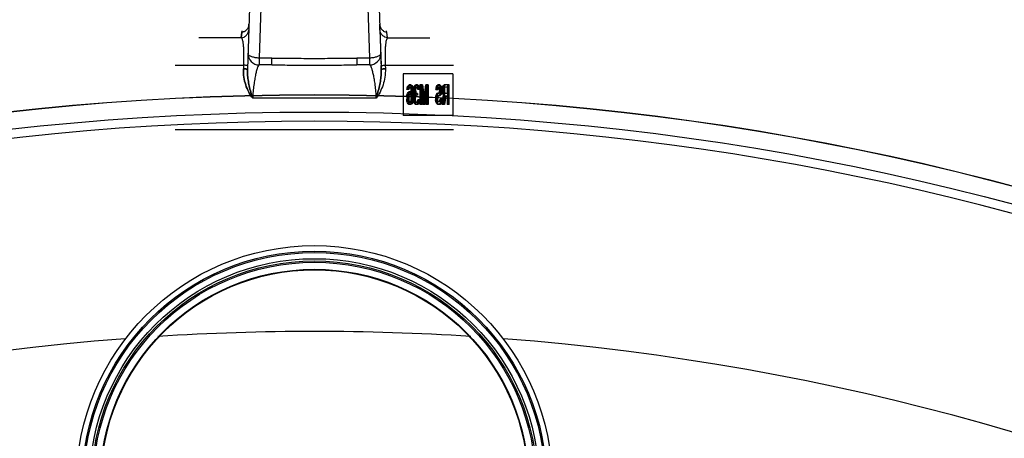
# Model space of a CAD drawing. Header units: millimetres. Extents: x 0 to 297, y 0 to 210.
# Tile 434 of 438: x 240.862 to 242.986, y 159.91 to 160.813. Entities that reach past the tile are written whole.
import ezdxf

# ---------------------------------------------------------------- set-up
doc = ezdxf.new("R2010")
doc.units = ezdxf.units.MM
doc.header["$LTSCALE"] = 16.335
doc.layers.get('0').update_dxf_attribs({"linetype": 'CONTINUOUS'})
doc.layers.add('001-M31079-X02', color=7, linetype='CONTINUOUS')
doc.layers.add('AXES_REF', color=7, linetype='CONTINUOUS')

msp = doc.modelspace()

# ---------------------------------------------------------------- linework, layer by layer
at = {"color": 7, "linetype": 'Continuous'}
for centre, radius in [((241.4979, 154.834), 5.8175), ((241.4979, 154.834), 5.817), ((241.4979, 154.834), 5.7797), ((241.4979, 159.8128), 0.513), ((241.4979, 159.8128), 0.501), ((241.4979, 159.8128), 0.4848), ((241.4979, 159.8128), 0.48), ((241.4979, 159.8128), 0.477), ((241.4979, 159.8128), 0.462), ((241.4979, 159.8128), 0.4608)]:
    msp.add_circle(centre, radius, dxfattribs=at)
at = {"color": 9, "linetype": 'Continuous'}
msp.add_circle((241.4979, 159.8128), 0.498, dxfattribs=at)
at = {"color": 7, "linetype": 'Continuous'}
msp.add_arc((241.4979, 154.834), 5.76, 278.27713, 261.72287, dxfattribs=at)
at = {"layer": '001-M31079-X02', "color": 9, "linetype": 'Continuous'}
for p, q in [((241.3829, 161.5936), (241.3536, 160.7063)), ((241.3899, 161.069), (241.3787, 160.7302)), ((241.6059, 161.069), (241.6171, 160.7302)), ((241.3568, 160.803), (241.3572, 160.8029)), ((241.639, 160.803), (241.6387, 160.8029)), ((241.3402, 160.774), (241.3413, 160.7858)), ((241.3413, 160.7858), (241.3402, 160.774)), ((241.3413, 160.7858), (241.3424, 160.7888)), ((241.3413, 160.7858), (241.3424, 160.7888)), ((241.6545, 160.7858), (241.6535, 160.7888)), ((241.6545, 160.7858), (241.6535, 160.7888)), ((241.6556, 160.774), (241.6545, 160.7858)), ((241.3402, 160.774), (241.2485, 160.774)), ((241.6556, 160.774), (241.7473, 160.774)), ((241.3787, 160.7302), (241.3787, 160.7154)), ((241.4062, 160.7302), (241.3787, 160.7302)), ((241.4062, 160.7154), (241.4062, 160.7302)), ((241.5896, 160.7302), (241.5896, 160.7154)), ((241.6171, 160.7302), (241.5896, 160.7302)), ((241.6171, 160.7302), (241.6171, 160.7154)), ((241.1979, 160.7147), (241.345, 160.7147)), ((241.4062, 160.7154), (241.3787, 160.7154)), ((241.6171, 160.7154), (241.5896, 160.7154)), ((241.6508, 160.7147), (241.7979, 160.7147)), ((241.6309, 160.6434), (241.3649, 160.6434))]:
    msp.add_line(p, q, dxfattribs=at)
at = {"layer": '001-M31079-X02', "color": 7, "linetype": 'Continuous'}
for p, q in [((241.6128, 161.5964), (241.6422, 160.7063)), ((241.6394, 160.7912), (241.639, 160.803)), ((241.6394, 160.7912), (241.642, 160.7141)), ((241.6411, 160.7402), (241.6422, 160.7062)), ((241.6422, 160.7063), (241.642, 160.7141)), ((241.6422, 160.7063), (241.642, 160.7141))]:
    msp.add_line(p, q, dxfattribs=at)
at = {"layer": '001-M31079-X02', "color": 6, "linetype": 'Continuous'}
for p, q in [((241.345, 160.7147), (241.3448, 160.7069)), ((241.6508, 160.7147), (241.651, 160.7069)), ((241.6891, 160.696), (241.6891, 160.606)), ((241.7969, 160.696), (241.6891, 160.696)), ((241.7969, 160.696), (241.7969, 160.606)), ((241.6977, 160.6624), (241.698, 160.6651)), ((241.7019, 160.6624), (241.6977, 160.6624)), ((241.6977, 160.6508), (241.6986, 160.6535)), ((241.698, 160.6651), (241.6989, 160.6687)), ((241.7026, 160.6651), (241.698, 160.6651)), ((241.6986, 160.6535), (241.7002, 160.6562)), ((241.6986, 160.6535), (241.7013, 160.6535)), ((241.6989, 160.6687), (241.7006, 160.6714)), ((241.7016, 160.6687), (241.6989, 160.6687)), ((241.6999, 160.6651), (241.6993, 160.6624)), ((241.7009, 160.6669), (241.6999, 160.6651)), ((241.7002, 160.6562), (241.7019, 160.6571)), ((241.7029, 160.6562), (241.7002, 160.6562)), ((241.7003, 160.6624), (241.7006, 160.6651)), ((241.7003, 160.6508), (241.7013, 160.6535)), ((241.7006, 160.6714), (241.7022, 160.6723)), ((241.7032, 160.6714), (241.7006, 160.6714)), ((241.7006, 160.6651), (241.7016, 160.6687)), ((241.7019, 160.6678), (241.7009, 160.6669)), ((241.7035, 160.6669), (241.7009, 160.6669)), ((241.7013, 160.6535), (241.7029, 160.6562)), ((241.7016, 160.6687), (241.7032, 160.6714)), ((241.7065, 160.6678), (241.7019, 160.6678)), ((241.7026, 160.6651), (241.7019, 160.6624)), ((241.7061, 160.6571), (241.7019, 160.6571)), ((241.7061, 160.6723), (241.7022, 160.6723)), ((241.7035, 160.6669), (241.7026, 160.6651)), ((241.7029, 160.6562), (241.7045, 160.6571)), ((241.7032, 160.6714), (241.7048, 160.6723)), ((241.7035, 160.6723), (241.7051, 160.6714)), ((241.7045, 160.6678), (241.7035, 160.6669)), ((241.7035, 160.6571), (241.7051, 160.6562)), ((241.7048, 160.6669), (241.7038, 160.6678)), ((241.7057, 160.6651), (241.7048, 160.6669)), ((241.7074, 160.6669), (241.7048, 160.6669)), ((241.7051, 160.6714), (241.7067, 160.6687)), ((241.7078, 160.6714), (241.7051, 160.6714)), ((241.7051, 160.6562), (241.707, 160.6526)), ((241.7078, 160.6562), (241.7051, 160.6562)), ((241.7064, 160.6624), (241.7057, 160.6651)), ((241.7103, 160.6651), (241.7057, 160.6651)), ((241.7061, 160.6723), (241.7078, 160.6714)), ((241.7061, 160.6571), (241.7078, 160.6562)), ((241.7067, 160.6598), (241.7064, 160.6624)), ((241.709, 160.6624), (241.7064, 160.6624)), ((241.7074, 160.6669), (241.7065, 160.6678)), ((241.7067, 160.6687), (241.7077, 160.6651)), ((241.7094, 160.6687), (241.7067, 160.6687)), ((241.707, 160.6544), (241.7067, 160.6598)), ((241.7094, 160.6598), (241.7067, 160.6598)), ((241.707, 160.6544), (241.707, 160.6526)), ((241.7113, 160.6544), (241.707, 160.6544)), ((241.7084, 160.6651), (241.7074, 160.6669)), ((241.7077, 160.6651), (241.7083, 160.6607)), ((241.7078, 160.6714), (241.7094, 160.6687)), ((241.7078, 160.6562), (241.7097, 160.6526)), ((241.7083, 160.6607), (241.7086, 160.6544)), ((241.711, 160.6607), (241.7083, 160.6607)), ((241.709, 160.6624), (241.7084, 160.6651)), ((241.7086, 160.6482), (241.7086, 160.6544)), ((241.7094, 160.6598), (241.709, 160.6624)), ((241.7094, 160.6687), (241.7103, 160.6651)), ((241.7097, 160.6544), (241.7094, 160.6598)), ((241.7097, 160.6526), (241.7097, 160.6544)), ((241.7103, 160.6651), (241.711, 160.6607)), ((241.711, 160.6607), (241.7113, 160.6544)), ((241.7113, 160.6544), (241.7113, 160.6482)), ((241.7116, 160.6624), (241.7119, 160.666)), ((241.7116, 160.6624), (241.7116, 160.6607)), ((241.7158, 160.6624), (241.7116, 160.6624)), ((241.7119, 160.6571), (241.7116, 160.6607)), ((241.7158, 160.6607), (241.7116, 160.6607)), ((241.7119, 160.666), (241.7132, 160.6696)), ((241.7145, 160.666), (241.7119, 160.666)), ((241.7125, 160.6544), (241.7119, 160.6571)), ((241.7165, 160.6571), (241.7119, 160.6571)), ((241.7138, 160.6517), (241.7125, 160.6544)), ((241.7152, 160.6544), (241.7125, 160.6544)), ((241.7132, 160.6696), (241.7145, 160.6714)), ((241.7158, 160.6696), (241.7132, 160.6696)), ((241.7138, 160.6651), (241.7132, 160.6624)), ((241.7132, 160.6607), (241.7132, 160.6624)), ((241.7132, 160.6607), (241.7138, 160.6571)), ((241.7148, 160.6669), (241.7138, 160.6651)), ((241.7165, 160.6651), (241.7138, 160.6651)), ((241.7138, 160.6571), (241.7145, 160.6553)), ((241.7142, 160.6624), (241.7145, 160.666)), ((241.7142, 160.6607), (241.7142, 160.6624)), ((241.7145, 160.6571), (241.7142, 160.6607)), ((241.7145, 160.6714), (241.7167, 160.6723)), ((241.7171, 160.6714), (241.7145, 160.6714)), ((241.7145, 160.666), (241.7158, 160.6696)), ((241.7152, 160.6544), (241.7145, 160.6571)), ((241.7145, 160.6553), (241.7164, 160.6535)), ((241.7171, 160.6553), (241.7145, 160.6553)), ((241.7164, 160.6678), (241.7148, 160.6669)), ((241.7174, 160.6669), (241.7148, 160.6669)), ((241.7165, 160.6517), (241.7152, 160.6544)), ((241.7158, 160.6696), (241.7171, 160.6714)), ((241.7165, 160.6651), (241.7158, 160.6624)), ((241.7158, 160.6624), (241.7158, 160.6607)), ((241.7158, 160.6607), (241.7165, 160.6571)), ((241.7204, 160.6678), (241.7164, 160.6678)), ((241.7204, 160.6535), (241.7164, 160.6535)), ((241.7174, 160.6669), (241.7165, 160.6651)), ((241.7165, 160.6571), (241.7171, 160.6553)), ((241.72, 160.6723), (241.7167, 160.6723)), ((241.7171, 160.6714), (241.7194, 160.6723)), ((241.7171, 160.6553), (241.7191, 160.6535)), ((241.7174, 160.6723), (241.7196, 160.6714)), ((241.7191, 160.6678), (241.7174, 160.6669)), ((241.7193, 160.6669), (241.7177, 160.6678)), ((241.7177, 160.6499), (241.7177, 160.6535)), ((241.7203, 160.6651), (241.7193, 160.6669)), ((241.722, 160.6669), (241.7193, 160.6669)), ((241.7196, 160.6714), (241.7209, 160.6696)), ((241.7223, 160.6714), (241.7196, 160.6714)), ((241.72, 160.6723), (241.7223, 160.6714)), ((241.7209, 160.6624), (241.7203, 160.6651)), ((241.7229, 160.6651), (241.7203, 160.6651)), ((241.722, 160.6669), (241.7204, 160.6678)), ((241.7204, 160.6535), (241.7204, 160.6499)), ((241.7209, 160.6696), (241.7222, 160.666)), ((241.7236, 160.6696), (241.7209, 160.6696)), ((241.7252, 160.6624), (241.7209, 160.6624)), ((241.7229, 160.6651), (241.722, 160.6669)), ((241.7222, 160.666), (241.7225, 160.6624)), ((241.7249, 160.666), (241.7222, 160.666)), ((241.7223, 160.6714), (241.7236, 160.6696)), ((241.7236, 160.6624), (241.7229, 160.6651)), ((241.7236, 160.6696), (241.7249, 160.666)), ((241.7249, 160.666), (241.7252, 160.6624)), ((241.7255, 160.6723), (241.7255, 160.6303)), ((241.731, 160.6723), (241.7255, 160.6723)), ((241.7274, 160.6303), (241.7274, 160.6633)), ((241.7319, 160.6303), (241.7274, 160.6633)), ((241.7301, 160.6633), (241.7274, 160.6633)), ((241.7281, 160.6303), (241.7281, 160.6723)), ((241.7284, 160.6723), (241.7332, 160.6347)), ((241.7301, 160.6633), (241.7301, 160.6303)), ((241.7346, 160.6303), (241.7301, 160.6633)), ((241.731, 160.6723), (241.7359, 160.6347)), ((241.7332, 160.6347), (241.7381, 160.6723)), ((241.739, 160.6633), (241.7345, 160.6303)), ((241.7359, 160.6347), (241.7407, 160.6723)), ((241.7417, 160.6633), (241.7372, 160.6303)), ((241.7436, 160.6723), (241.7381, 160.6723)), ((241.739, 160.6633), (241.739, 160.6303)), ((241.7417, 160.6633), (241.739, 160.6633)), ((241.741, 160.6303), (241.741, 160.6723)), ((241.7417, 160.6303), (241.7417, 160.6633)), ((241.7436, 160.6723), (241.7436, 160.6303)), ((241.76, 160.6624), (241.7604, 160.6651)), ((241.76, 160.6624), (241.7646, 160.6624)), ((241.7604, 160.6651), (241.7613, 160.6687)), ((241.763, 160.6651), (241.7604, 160.6651)), ((241.761, 160.6517), (241.7623, 160.6535)), ((241.7613, 160.6687), (241.7626, 160.6714)), ((241.764, 160.6687), (241.7613, 160.6687)), ((241.7623, 160.6642), (241.762, 160.6624)), ((241.7629, 160.666), (241.7623, 160.6642)), ((241.765, 160.6642), (241.7623, 160.6642)), ((241.7623, 160.6535), (241.7639, 160.6544)), ((241.765, 160.6535), (241.7623, 160.6535)), ((241.7626, 160.6714), (241.7642, 160.6723)), ((241.7653, 160.6714), (241.7626, 160.6714)), ((241.7627, 160.6624), (241.763, 160.6651)), ((241.7639, 160.6669), (241.7629, 160.666)), ((241.7656, 160.666), (241.7629, 160.666)), ((241.763, 160.6651), (241.764, 160.6687)), ((241.7637, 160.6517), (241.765, 160.6535)), ((241.7685, 160.6669), (241.7639, 160.6669)), ((241.7685, 160.6544), (241.7639, 160.6544)), ((241.764, 160.6687), (241.7653, 160.6714)), ((241.7685, 160.6723), (241.7642, 160.6723)), ((241.765, 160.6642), (241.7646, 160.6624)), ((241.7656, 160.666), (241.765, 160.6642)), ((241.765, 160.6535), (241.7666, 160.6544)), ((241.7653, 160.6714), (241.7669, 160.6723)), ((241.7666, 160.6669), (241.7656, 160.666)), ((241.7659, 160.6723), (241.7671, 160.6714)), ((241.7668, 160.666), (241.7659, 160.6669)), ((241.7659, 160.6544), (241.7668, 160.6553)), ((241.7678, 160.6642), (241.7668, 160.666)), ((241.7695, 160.666), (241.7668, 160.666)), ((241.7668, 160.6553), (241.7678, 160.6571)), ((241.7695, 160.6553), (241.7668, 160.6553)), ((241.7671, 160.6714), (241.7684, 160.6696)), ((241.7698, 160.6714), (241.7671, 160.6714)), ((241.7681, 160.6616), (241.7678, 160.6642)), ((241.7705, 160.6642), (241.7678, 160.6642)), ((241.7678, 160.6571), (241.7681, 160.6598)), ((241.7705, 160.6571), (241.7678, 160.6571)), ((241.7681, 160.6616), (241.7681, 160.6598)), ((241.7708, 160.6616), (241.7681, 160.6616)), ((241.7708, 160.6598), (241.7681, 160.6598)), ((241.7684, 160.6696), (241.7697, 160.666)), ((241.7711, 160.6696), (241.7684, 160.6696)), ((241.7697, 160.6553), (241.7684, 160.6517)), ((241.7685, 160.6723), (241.7698, 160.6714)), ((241.7695, 160.666), (241.7685, 160.6669)), ((241.7685, 160.6544), (241.7695, 160.6553)), ((241.7705, 160.6642), (241.7695, 160.666)), ((241.7695, 160.6553), (241.7705, 160.6571)), ((241.7697, 160.666), (241.7701, 160.6624)), ((241.7724, 160.666), (241.7697, 160.666)), ((241.7701, 160.6589), (241.7697, 160.6553)), ((241.7724, 160.6553), (241.7697, 160.6553)), ((241.7698, 160.6714), (241.7711, 160.6696)), ((241.7701, 160.6589), (241.7701, 160.6624)), ((241.7727, 160.6624), (241.7701, 160.6624)), ((241.7727, 160.6589), (241.7701, 160.6589)), ((241.7708, 160.6616), (241.7705, 160.6642)), ((241.7705, 160.6571), (241.7708, 160.6598)), ((241.7708, 160.6598), (241.7708, 160.6616)), ((241.7711, 160.6696), (241.7724, 160.666)), ((241.7724, 160.6553), (241.7711, 160.6517)), ((241.7724, 160.666), (241.7727, 160.6624)), ((241.7727, 160.6589), (241.7724, 160.6553)), ((241.7727, 160.6624), (241.7727, 160.6589)), ((241.7739, 160.6624), (241.7743, 160.6651)), ((241.7739, 160.6624), (241.7739, 160.6589)), ((241.7785, 160.6624), (241.7739, 160.6624)), ((241.7743, 160.6562), (241.7739, 160.6589)), ((241.7766, 160.6589), (241.7739, 160.6589)), ((241.7743, 160.6651), (241.7752, 160.6687)), ((241.7789, 160.6651), (241.7743, 160.6651)), ((241.7752, 160.6526), (241.7743, 160.6562)), ((241.7769, 160.6562), (241.7743, 160.6562)), ((241.7752, 160.6687), (241.7765, 160.6714)), ((241.7779, 160.6687), (241.7752, 160.6687)), ((241.7762, 160.6651), (241.7759, 160.6624)), ((241.7759, 160.6598), (241.7759, 160.6624)), ((241.7759, 160.6598), (241.7762, 160.6571)), ((241.7785, 160.6598), (241.7759, 160.6598)), ((241.7768, 160.6669), (241.7762, 160.6651)), ((241.7762, 160.6571), (241.7768, 160.6553)), ((241.7789, 160.6571), (241.7762, 160.6571)), ((241.7765, 160.6714), (241.7781, 160.6723)), ((241.7792, 160.6714), (241.7765, 160.6714)), ((241.7766, 160.6624), (241.7769, 160.6651)), ((241.7766, 160.6624), (241.7766, 160.6589)), ((241.7769, 160.6562), (241.7766, 160.6589)), ((241.7778, 160.6678), (241.7768, 160.6669)), ((241.7795, 160.6669), (241.7768, 160.6669)), ((241.7768, 160.6553), (241.7778, 160.6544)), ((241.7795, 160.6553), (241.7768, 160.6553)), ((241.7769, 160.6651), (241.7779, 160.6687)), ((241.7779, 160.6526), (241.7769, 160.6562)), ((241.7866, 160.6678), (241.7778, 160.6678)), ((241.7778, 160.6544), (241.7866, 160.6544)), ((241.7779, 160.6687), (241.7792, 160.6714)), ((241.7886, 160.6723), (241.7781, 160.6723)), ((241.7789, 160.6651), (241.7785, 160.6624)), ((241.7785, 160.6624), (241.7785, 160.6598)), ((241.7785, 160.6598), (241.7789, 160.6571)), ((241.7795, 160.6669), (241.7789, 160.6651)), ((241.7789, 160.6571), (241.7795, 160.6553)), ((241.7792, 160.6714), (241.7808, 160.6723)), ((241.7805, 160.6678), (241.7795, 160.6669)), ((241.7795, 160.6553), (241.7805, 160.6544)), ((241.784, 160.6678), (241.784, 160.6544)), ((241.7859, 160.6303), (241.7859, 160.6723)), ((241.7866, 160.6544), (241.7866, 160.6678)), ((241.7886, 160.6303), (241.7886, 160.6723)), ((241.697, 160.6464), (241.6977, 160.6508)), ((241.697, 160.6464), (241.697, 160.6419)), ((241.6997, 160.6464), (241.697, 160.6464)), ((241.6977, 160.6374), (241.697, 160.6419)), ((241.6997, 160.6419), (241.697, 160.6419)), ((241.7003, 160.6508), (241.6977, 160.6508)), ((241.6986, 160.6339), (241.6977, 160.6374)), ((241.7023, 160.6374), (241.6977, 160.6374)), ((241.6989, 160.6482), (241.6986, 160.6455)), ((241.6986, 160.6428), (241.6986, 160.6455)), ((241.6986, 160.6455), (241.7013, 160.6455)), ((241.6986, 160.6428), (241.6989, 160.6401)), ((241.7013, 160.6428), (241.6986, 160.6428)), ((241.7002, 160.6312), (241.6986, 160.6339)), ((241.7013, 160.6339), (241.6986, 160.6339)), ((241.6996, 160.6499), (241.6989, 160.6482)), ((241.7016, 160.6482), (241.6989, 160.6482)), ((241.6989, 160.6401), (241.6996, 160.6374)), ((241.7016, 160.6401), (241.6989, 160.6401)), ((241.7006, 160.6517), (241.6996, 160.6499)), ((241.7023, 160.6499), (241.6996, 160.6499)), ((241.6996, 160.6374), (241.7006, 160.6356)), ((241.6997, 160.6464), (241.7003, 160.6508)), ((241.6997, 160.6419), (241.6997, 160.6464)), ((241.7003, 160.6374), (241.6997, 160.6419)), ((241.7013, 160.6339), (241.7003, 160.6374)), ((241.7015, 160.6526), (241.7006, 160.6517)), ((241.7032, 160.6517), (241.7006, 160.6517)), ((241.7006, 160.6356), (241.7015, 160.6347)), ((241.7032, 160.6356), (241.7006, 160.6356)), ((241.7016, 160.6482), (241.7013, 160.6455)), ((241.7013, 160.6455), (241.7013, 160.6428)), ((241.7013, 160.6428), (241.7016, 160.6401)), ((241.7029, 160.6312), (241.7013, 160.6339)), ((241.7065, 160.6526), (241.7015, 160.6526)), ((241.7065, 160.6347), (241.7015, 160.6347)), ((241.7023, 160.6499), (241.7016, 160.6482)), ((241.7016, 160.6401), (241.7023, 160.6374)), ((241.7032, 160.6517), (241.7023, 160.6499)), ((241.7023, 160.6374), (241.7032, 160.6356)), ((241.7042, 160.6526), (241.7032, 160.6517)), ((241.7032, 160.6356), (241.7042, 160.6347)), ((241.7048, 160.6517), (241.7038, 160.6526)), ((241.7038, 160.6347), (241.7048, 160.6356)), ((241.7057, 160.6499), (241.7048, 160.6517)), ((241.7074, 160.6517), (241.7048, 160.6517)), ((241.7048, 160.6356), (241.7057, 160.6374)), ((241.7074, 160.6356), (241.7048, 160.6356)), ((241.7067, 160.6339), (241.7051, 160.6312)), ((241.7064, 160.6482), (241.7057, 160.6499)), ((241.7084, 160.6499), (241.7057, 160.6499)), ((241.7057, 160.6374), (241.7064, 160.6401)), ((241.7103, 160.6374), (241.7057, 160.6374)), ((241.7067, 160.6455), (241.7064, 160.6482)), ((241.7113, 160.6482), (241.7064, 160.6482)), ((241.7064, 160.6401), (241.7067, 160.6428)), ((241.709, 160.6401), (241.7064, 160.6401)), ((241.7074, 160.6517), (241.7065, 160.6526)), ((241.7065, 160.6347), (241.7074, 160.6356)), ((241.7067, 160.6455), (241.7067, 160.6428)), ((241.7094, 160.6455), (241.7067, 160.6455)), ((241.7094, 160.6428), (241.7067, 160.6428)), ((241.7077, 160.6374), (241.7067, 160.6339)), ((241.7094, 160.6339), (241.7067, 160.6339)), ((241.7097, 160.6526), (241.707, 160.6526)), ((241.7084, 160.6499), (241.7074, 160.6517)), ((241.7074, 160.6356), (241.7084, 160.6374)), ((241.7083, 160.6419), (241.7077, 160.6374)), ((241.7094, 160.6339), (241.7078, 160.6312)), ((241.7086, 160.6482), (241.7083, 160.6419)), ((241.711, 160.6419), (241.7083, 160.6419)), ((241.709, 160.6482), (241.7084, 160.6499)), ((241.7084, 160.6374), (241.709, 160.6401)), ((241.7094, 160.6455), (241.709, 160.6482)), ((241.709, 160.6401), (241.7094, 160.6428)), ((241.7094, 160.6428), (241.7094, 160.6455)), ((241.7103, 160.6374), (241.7094, 160.6339)), ((241.711, 160.6419), (241.7103, 160.6374)), ((241.7113, 160.6482), (241.711, 160.6419)), ((241.7112, 160.6437), (241.7116, 160.6473)), ((241.7112, 160.6437), (241.7112, 160.6401)), ((241.7155, 160.6437), (241.7112, 160.6437)), ((241.7116, 160.6374), (241.7112, 160.6401)), ((241.7155, 160.6401), (241.7112, 160.6401)), ((241.7116, 160.6473), (241.7122, 160.6499)), ((241.7162, 160.6473), (241.7116, 160.6473)), ((241.7122, 160.6347), (241.7116, 160.6374)), ((241.7116, 160.6374), (241.7142, 160.6374)), ((241.7122, 160.6499), (241.7138, 160.6517)), ((241.7149, 160.6499), (241.7122, 160.6499)), ((241.7132, 160.633), (241.7122, 160.6347)), ((241.7149, 160.6347), (241.7122, 160.6347)), ((241.7135, 160.6473), (241.7128, 160.6437)), ((241.7128, 160.6401), (241.7128, 160.6437)), ((241.7128, 160.6401), (241.7132, 160.6383)), ((241.7132, 160.6383), (241.7138, 160.6365)), ((241.7158, 160.6383), (241.7132, 160.6383)), ((241.7145, 160.6312), (241.7132, 160.633)), ((241.7158, 160.633), (241.7132, 160.633)), ((241.7145, 160.649), (241.7135, 160.6473)), ((241.7165, 160.6517), (241.7138, 160.6517)), ((241.7138, 160.6365), (241.7145, 160.6356)), ((241.7165, 160.6365), (241.7138, 160.6365)), ((241.7139, 160.6437), (241.7142, 160.6473)), ((241.7139, 160.6401), (241.7139, 160.6437)), ((241.7142, 160.6374), (241.7139, 160.6401)), ((241.7142, 160.6473), (241.7149, 160.6499)), ((241.7149, 160.6347), (241.7142, 160.6374)), ((241.7164, 160.6499), (241.7145, 160.649)), ((241.7171, 160.649), (241.7145, 160.649)), ((241.7145, 160.6356), (241.7161, 160.6347)), ((241.7171, 160.6356), (241.7145, 160.6356)), ((241.7149, 160.6499), (241.7165, 160.6517)), ((241.7158, 160.633), (241.7149, 160.6347)), ((241.7162, 160.6473), (241.7155, 160.6437)), ((241.7155, 160.6437), (241.7155, 160.6401)), ((241.7155, 160.6401), (241.7158, 160.6383)), ((241.7158, 160.6383), (241.7165, 160.6365)), ((241.7171, 160.6312), (241.7158, 160.633)), ((241.7207, 160.6347), (241.7161, 160.6347)), ((241.7171, 160.649), (241.7162, 160.6473)), ((241.7204, 160.6499), (241.7164, 160.6499)), ((241.7165, 160.6365), (241.7171, 160.6356)), ((241.7191, 160.6499), (241.7171, 160.649)), ((241.7171, 160.6356), (241.7187, 160.6347)), ((241.718, 160.6347), (241.7196, 160.6356)), ((241.7196, 160.6356), (241.7203, 160.6365)), ((241.7223, 160.6356), (241.7196, 160.6356)), ((241.7209, 160.633), (241.7196, 160.6312)), ((241.7203, 160.6365), (241.7209, 160.6383)), ((241.7229, 160.6365), (241.7203, 160.6365)), ((241.7207, 160.6347), (241.7223, 160.6356)), ((241.7209, 160.6383), (241.7213, 160.6401)), ((241.7236, 160.6383), (241.7209, 160.6383)), ((241.7219, 160.6347), (241.7209, 160.633)), ((241.7236, 160.633), (241.7209, 160.633)), ((241.7255, 160.6401), (241.7213, 160.6401)), ((241.7225, 160.6374), (241.7219, 160.6347)), ((241.7246, 160.6347), (241.7219, 160.6347)), ((241.7223, 160.6356), (241.7229, 160.6365)), ((241.7236, 160.633), (241.7223, 160.6312)), ((241.7229, 160.6401), (241.7225, 160.6374)), ((241.7252, 160.6374), (241.7225, 160.6374)), ((241.7229, 160.6365), (241.7236, 160.6383)), ((241.7236, 160.6383), (241.7239, 160.6401)), ((241.7246, 160.6347), (241.7236, 160.633)), ((241.7252, 160.6374), (241.7246, 160.6347)), ((241.7255, 160.6401), (241.7252, 160.6374)), ((241.7359, 160.6347), (241.7332, 160.6347)), ((241.7591, 160.6446), (241.7597, 160.6482)), ((241.7591, 160.6446), (241.7591, 160.6401)), ((241.7617, 160.6446), (241.7591, 160.6446)), ((241.7597, 160.6365), (241.7591, 160.6401)), ((241.7617, 160.6401), (241.7591, 160.6401)), ((241.7597, 160.6482), (241.761, 160.6517)), ((241.7624, 160.6482), (241.7597, 160.6482)), ((241.761, 160.633), (241.7597, 160.6365)), ((241.7624, 160.6365), (241.7597, 160.6365)), ((241.7637, 160.6517), (241.761, 160.6517)), ((241.7617, 160.6464), (241.761, 160.6437)), ((241.761, 160.641), (241.761, 160.6437)), ((241.7637, 160.6437), (241.761, 160.6437)), ((241.761, 160.641), (241.7617, 160.6383)), ((241.7637, 160.641), (241.761, 160.641)), ((241.7623, 160.6312), (241.761, 160.633)), ((241.7637, 160.633), (241.761, 160.633)), ((241.7626, 160.6482), (241.7617, 160.6464)), ((241.7617, 160.6446), (241.7624, 160.6482)), ((241.7643, 160.6464), (241.7617, 160.6464)), ((241.7617, 160.6401), (241.7617, 160.6446)), ((241.7624, 160.6365), (241.7617, 160.6401)), ((241.7617, 160.6383), (241.7626, 160.6365)), ((241.7643, 160.6383), (241.7617, 160.6383)), ((241.7624, 160.6482), (241.7637, 160.6517)), ((241.7637, 160.633), (241.7624, 160.6365)), ((241.7639, 160.649), (241.7626, 160.6482)), ((241.7653, 160.6482), (241.7626, 160.6482)), ((241.7626, 160.6365), (241.7639, 160.6356)), ((241.7653, 160.6365), (241.7626, 160.6365)), ((241.7643, 160.6464), (241.7637, 160.6437)), ((241.7637, 160.6437), (241.7637, 160.641)), ((241.7637, 160.641), (241.7643, 160.6383)), ((241.765, 160.6312), (241.7637, 160.633)), ((241.7685, 160.649), (241.7639, 160.649)), ((241.7692, 160.6356), (241.7639, 160.6356)), ((241.7653, 160.6482), (241.7643, 160.6464)), ((241.7643, 160.6383), (241.7653, 160.6365)), ((241.7666, 160.649), (241.7653, 160.6482)), ((241.7653, 160.6365), (241.7666, 160.6356)), ((241.7671, 160.6499), (241.7659, 160.649)), ((241.7665, 160.6356), (241.7678, 160.6365)), ((241.7684, 160.6517), (241.7671, 160.6499)), ((241.7698, 160.6499), (241.7671, 160.6499)), ((241.7678, 160.6365), (241.7688, 160.6392)), ((241.7705, 160.6365), (241.7678, 160.6365)), ((241.7697, 160.6339), (241.7681, 160.6312)), ((241.7711, 160.6517), (241.7684, 160.6517)), ((241.7698, 160.6499), (241.7685, 160.649)), ((241.7688, 160.6392), (241.7691, 160.6419)), ((241.7714, 160.6392), (241.7688, 160.6392)), ((241.7737, 160.6419), (241.7691, 160.6419)), ((241.7692, 160.6356), (241.7705, 160.6365)), ((241.7707, 160.6383), (241.7697, 160.6339)), ((241.7724, 160.6339), (241.7697, 160.6339)), ((241.7711, 160.6517), (241.7698, 160.6499)), ((241.7705, 160.6365), (241.7714, 160.6392)), ((241.771, 160.6419), (241.7707, 160.6383)), ((241.7734, 160.6383), (241.7707, 160.6383)), ((241.7724, 160.6339), (241.7708, 160.6312)), ((241.7714, 160.6392), (241.7717, 160.6419)), ((241.7734, 160.6383), (241.7724, 160.6339)), ((241.7737, 160.6419), (241.7734, 160.6383)), ((241.7736, 160.6303), (241.7765, 160.6508)), ((241.7765, 160.6508), (241.7752, 160.6526)), ((241.7779, 160.6526), (241.7752, 160.6526)), ((241.7785, 160.649), (241.7759, 160.6303)), ((241.7763, 160.6303), (241.7792, 160.6508)), ((241.7792, 160.6508), (241.7765, 160.6508)), ((241.7792, 160.6508), (241.7779, 160.6526)), ((241.7811, 160.649), (241.7785, 160.6303)), ((241.7785, 160.649), (241.7866, 160.649)), ((241.784, 160.649), (241.784, 160.6303)), ((241.7866, 160.649), (241.7866, 160.6303)), ((241.7019, 160.6303), (241.7002, 160.6312)), ((241.7029, 160.6312), (241.7002, 160.6312)), ((241.7061, 160.6303), (241.7019, 160.6303)), ((241.7045, 160.6303), (241.7029, 160.6312)), ((241.7051, 160.6312), (241.7035, 160.6303)), ((241.7078, 160.6312), (241.7051, 160.6312)), ((241.7078, 160.6312), (241.7061, 160.6303)), ((241.7158, 160.6303), (241.7145, 160.6312)), ((241.7171, 160.6312), (241.7145, 160.6312)), ((241.721, 160.6303), (241.7158, 160.6303)), ((241.7184, 160.6303), (241.7171, 160.6312)), ((241.7196, 160.6312), (241.7183, 160.6303)), ((241.7223, 160.6312), (241.7196, 160.6312)), ((241.7223, 160.6312), (241.721, 160.6303)), ((241.7301, 160.6303), (241.7255, 160.6303)), ((241.7372, 160.6303), (241.7319, 160.6303)), ((241.7436, 160.6303), (241.739, 160.6303)), ((241.7639, 160.6303), (241.7623, 160.6312)), ((241.765, 160.6312), (241.7623, 160.6312)), ((241.7692, 160.6303), (241.7639, 160.6303)), ((241.7666, 160.6303), (241.765, 160.6312)), ((241.7681, 160.6312), (241.7665, 160.6303)), ((241.7708, 160.6312), (241.7681, 160.6312)), ((241.7708, 160.6312), (241.7692, 160.6303)), ((241.7785, 160.6303), (241.7736, 160.6303)), ((241.7886, 160.6303), (241.784, 160.6303)), ((241.7969, 160.606), (241.6891, 160.606)), ((241.1979, 160.576), (241.7979, 160.576))]:
    msp.add_line(p, q, dxfattribs=at)
at = {"layer": '001-M31079-X02', "color": 9, "linetype": 'Continuous'}
for centre, start, end in [((241.3787, 160.7394), 178.1099, 270), ((241.6171, 160.7394), 270, 1.8901)]:
    msp.add_arc(centre, 0.024, start, end, dxfattribs=at)
for points, knots in [([(241.3413, 160.7858), (241.3433, 160.7861), (241.3474, 160.7874), (241.3525, 160.7913), (241.3559, 160.7968), (241.3567, 160.801), (241.3568, 160.803)], [0, 0, 0, 0, 0.241058, 0.498399, 0.756595, 1, 1, 1, 1]), ([(241.3568, 160.803), (241.3567, 160.801), (241.3559, 160.7968), (241.3525, 160.7913), (241.3474, 160.7874), (241.3433, 160.7861), (241.3413, 160.7858)], [0, 0, 0, 0, 0.243405, 0.501601, 0.758942, 1, 1, 1, 1]), ([(241.639, 160.803), (241.6391, 160.801), (241.6399, 160.7968), (241.6433, 160.7914), (241.6484, 160.7874), (241.6525, 160.7861), (241.6545, 160.7858)], [0, 0, 0, 0, 0.241973, 0.499632, 0.757513, 1, 1, 1, 1]), ([(241.639, 160.803), (241.6391, 160.801), (241.6399, 160.7968), (241.6434, 160.7913), (241.6485, 160.7874), (241.6525, 160.7861), (241.6545, 160.7858)], [0, 0, 0, 0, 0.243405, 0.501601, 0.758942, 1, 1, 1, 1]), ([(241.3402, 160.774), (241.3423, 160.7742), (241.3465, 160.7753), (241.3519, 160.7793), (241.3554, 160.7848), (241.3563, 160.7891), (241.3564, 160.7912)], [0, 0, 0, 0, 0.242564, 0.501153, 0.75904, 1, 1, 1, 1]), ([(241.6556, 160.774), (241.6536, 160.7742), (241.6493, 160.7753), (241.644, 160.7793), (241.6404, 160.7848), (241.6395, 160.7891), (241.6394, 160.7912)], [0, 0, 0, 0, 0.242564, 0.501153, 0.75904, 1, 1, 1, 1]), ([(241.3402, 160.774), (241.3418, 160.7726), (241.3429, 160.7685), (241.3441, 160.7625), (241.3448, 160.7555), (241.3453, 160.747), (241.3455, 160.7371), (241.3454, 160.7262), (241.3452, 160.7186), (241.345, 160.7147)], [0, 0, 0, 0, 0.105333, 0.194512, 0.310889, 0.454085, 0.621089, 0.805903, 1, 1, 1, 1]), ([(241.6556, 160.774), (241.6541, 160.7726), (241.6529, 160.7685), (241.6517, 160.7625), (241.651, 160.7555), (241.6505, 160.747), (241.6503, 160.7371), (241.6504, 160.7262), (241.6506, 160.7186), (241.6508, 160.7147)], [0, 0, 0, 0, 0.105333, 0.194512, 0.310888, 0.454084, 0.621089, 0.805903, 1, 1, 1, 1]), ([(241.3787, 160.7302), (241.3773, 160.7303), (241.3745, 160.7304), (241.3705, 160.731), (241.3667, 160.7318), (241.3633, 160.7328), (241.3596, 160.7343), (241.3562, 160.7363), (241.3547, 160.739), (241.3547, 160.7402)], [0, 0, 0, 0, 0.152424, 0.301668, 0.443336, 0.573524, 0.689789, 0.873445, 1, 1, 1, 1]), ([(241.6411, 160.7402), (241.6411, 160.7391), (241.6396, 160.7363), (241.6362, 160.7343), (241.6325, 160.7328), (241.6291, 160.7318), (241.6253, 160.731), (241.6213, 160.7304), (241.6185, 160.7303), (241.6171, 160.7302)], [0, 0, 0, 0, 0.125986, 0.309946, 0.426263, 0.55677, 0.698294, 0.84737, 1, 1, 1, 1]), ([(241.4062, 160.7302), (241.4215, 160.7302), (241.4521, 160.7298), (241.4979, 160.7294), (241.5437, 160.7298), (241.5743, 160.7302), (241.5896, 160.7302)], [0, 0, 0, 0, 0.250467, 0.5, 0.749533, 1, 1, 1, 1]), ([(241.3448, 160.7069), (241.3446, 160.701), (241.3453, 160.6892), (241.3493, 160.6724), (241.3558, 160.6569), (241.3617, 160.6477), (241.3649, 160.6434)], [0, 0, 0, 0, 0.261972, 0.517361, 0.763506, 1, 1, 1, 1]), ([(241.3649, 160.6434), (241.3617, 160.6477), (241.3558, 160.6569), (241.3493, 160.6724), (241.3453, 160.6892), (241.3446, 160.701), (241.3448, 160.7069)], [0, 0, 0, 0, 0.236493, 0.482639, 0.738028, 1, 1, 1, 1]), ([(241.3536, 160.7063), (241.3536, 160.7065), (241.3524, 160.7062), (241.3511, 160.7067), (241.3481, 160.7067), (241.346, 160.7068), (241.3448, 160.7069)], [0, 0, 0, 0, 0.066431, 0.268239, 0.592012, 1, 1, 1, 1]), ([(241.3448, 160.7069), (241.346, 160.7068), (241.348, 160.7067), (241.3504, 160.7066), (241.3522, 160.7065), (241.3529, 160.7063), (241.3536, 160.7064), (241.3536, 160.7063)], [0, 0, 0, 0, 0.407945, 0.661018, 0.849243, 0.962624, 1, 1, 1, 1]), ([(241.3539, 160.7141), (241.3539, 160.7143), (241.3525, 160.7141), (241.3512, 160.7145), (241.3482, 160.7145), (241.3462, 160.7147), (241.345, 160.7147)], [0, 0, 0, 0, 0.071959, 0.282716, 0.606904, 1, 1, 1, 1]), ([(241.3536, 160.7063), (241.3535, 160.7026), (241.3536, 160.6949), (241.3549, 160.6828), (241.3574, 160.6699), (241.3608, 160.6566), (241.3635, 160.6478), (241.3649, 160.6434)], [0, 0, 0, 0, 0.170429, 0.360392, 0.568231, 0.786617, 1, 1, 1, 1]), ([(241.3649, 160.6434), (241.3635, 160.6478), (241.3608, 160.6566), (241.3574, 160.6698), (241.355, 160.6828), (241.3536, 160.6949), (241.3535, 160.7026), (241.3536, 160.7063)], [0, 0, 0, 0, 0.21319, 0.431438, 0.638916, 0.828304, 1, 1, 1, 1]), ([(241.3787, 160.7154), (241.378, 160.7154), (241.3765, 160.7133), (241.375, 160.7095), (241.373, 160.703), (241.3711, 160.6945), (241.3691, 160.6839), (241.3673, 160.6715), (241.3658, 160.6578), (241.3651, 160.6483), (241.3649, 160.6434)], [0, 0, 0, 0, 0.028252, 0.086662, 0.176722, 0.296503, 0.443319, 0.613447, 0.801567, 1, 1, 1, 1]), ([(241.4062, 160.7154), (241.4187, 160.7154), (241.4433, 160.7152), (241.4799, 160.7149), (241.516, 160.7149), (241.5525, 160.7152), (241.5771, 160.7154), (241.5896, 160.7154)], [0, 0, 0, 0, 0.204623, 0.402589, 0.597404, 0.795364, 1, 1, 1, 1]), ([(241.6171, 160.7154), (241.6178, 160.7154), (241.6193, 160.7133), (241.6208, 160.7095), (241.6228, 160.703), (241.6248, 160.6945), (241.6268, 160.6839), (241.6286, 160.6715), (241.63, 160.6578), (241.6307, 160.6483), (241.6309, 160.6434)], [0, 0, 0, 0, 0.028252, 0.086662, 0.176722, 0.296503, 0.443319, 0.613447, 0.801567, 1, 1, 1, 1]), ([(241.651, 160.7069), (241.6512, 160.701), (241.6505, 160.6892), (241.6465, 160.6724), (241.64, 160.6569), (241.6341, 160.6477), (241.6309, 160.6434)], [0, 0, 0, 0, 0.261972, 0.517361, 0.763507, 1, 1, 1, 1]), ([(241.6309, 160.6434), (241.6323, 160.6478), (241.635, 160.6566), (241.6384, 160.6699), (241.6409, 160.6828), (241.6422, 160.6949), (241.6423, 160.7026), (241.6422, 160.7063)], [0, 0, 0, 0, 0.213424, 0.431832, 0.639669, 0.829605, 1, 1, 1, 1]), ([(241.6422, 160.7063), (241.6423, 160.7026), (241.6422, 160.6949), (241.6409, 160.6828), (241.6384, 160.6698), (241.635, 160.6566), (241.6323, 160.6478), (241.6309, 160.6434)], [0, 0, 0, 0, 0.171742, 0.361135, 0.568597, 0.786818, 1, 1, 1, 1]), ([(241.642, 160.7141), (241.6419, 160.7143), (241.6433, 160.7141), (241.6446, 160.7145), (241.6476, 160.7145), (241.6496, 160.7147), (241.6508, 160.7147)], [0, 0, 0, 0, 0.071959, 0.282716, 0.606904, 1, 1, 1, 1]), ([(241.651, 160.7069), (241.6498, 160.7068), (241.6479, 160.7067), (241.6454, 160.7066), (241.6437, 160.7065), (241.6429, 160.7063), (241.6422, 160.7064), (241.6422, 160.7063)], [0, 0, 0, 0, 0.407945, 0.661018, 0.849243, 0.962624, 1, 1, 1, 1]), ([(241.6422, 160.7063), (241.6422, 160.7065), (241.6435, 160.7062), (241.6447, 160.7067), (241.6477, 160.7067), (241.6498, 160.7068), (241.651, 160.7069)], [0, 0, 0, 0, 0.066431, 0.268238, 0.592011, 1, 1, 1, 1])]:
    msp.add_open_spline(points, degree=3, knots=knots, dxfattribs=at)
at = {"layer": 'AXES_REF', "color": 7, "linetype": 'Continuous'}
msp.add_arc((241.4979, 154.834), 5.892, 113.08267, 66.91733, dxfattribs=at)
at = {"layer": 'AXES_REF', "color": 9, "linetype": 'Continuous'}
for start, end in [(94.4118, 85.5882), (86.3569, 93.6431)]:
    msp.add_arc((241.4979, 154.834), 5.3067, start, end, dxfattribs=at)

doc.saveas('drawing.dxf')
